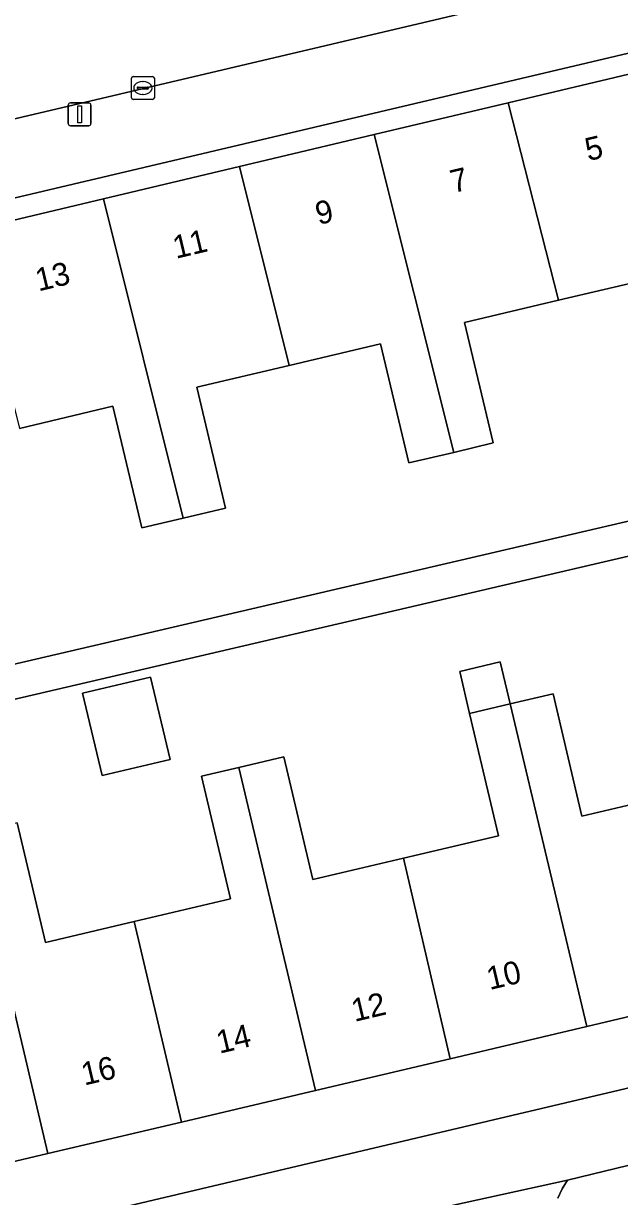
# Model space of a CAD drawing. Extents: x 158031 to 159244, y 380104 to 381214.
# Drawn here: x 158568.4 to 158594.4, y 380880.6 to 380931.8 of the extents above; entities that cross this region are included whole.
import ezdxf

# ---------------------------------------------------------------- set-up
doc = ezdxf.new("R2010")
doc.units = 0
for name, color, linetype in [('IMGEO_Erf', 7, 'Continuous'), ('IMGEO_Groenvoorziening', 7, 'Continuous'), ('IMGEO_Kolk', 7, 'Continuous'), ('IMGEO_Lichtmast', 7, 'Continuous'), ('IMGEO_Pand', 7, 'Continuous'), ('IMGEO_Pand_nummerreeks', 7, 'Continuous'), ('IMGEO_Voetpad_open', 7, 'Continuous')]:
    doc.layers.add(name, color=color, linetype=linetype)

msp = doc.modelspace()

# ---------------------------------------------------------------- linework, layer by layer
at = {"layer": 'IMGEO_Erf'}
for points in [[(158564.442, 380903.037), (158581.798, 380907.083), (158605.649, 380912.643), (158604.982, 380915.505), (158610.975, 380916.902), (158611.642, 380914.04), (158613.692, 380914.518), (158609.162, 380933.95), (158548.439, 380919.601)], [(158549.066, 380923.206), (158591.36, 380933.189)], [(158566.079, 380922.803), (158571.902, 380924.184), (158577.823, 380925.588), (158583.706, 380926.984), (158589.539, 380928.367), (158595.363, 380929.749)], [(158595.727, 380920.696), (158591.746, 380919.752), (158587.647, 380918.78), (158588.894, 380913.526), (158587.172, 380913.117), (158585.214, 380912.653), (158583.98, 380917.856), (158580.001, 380916.912), (158575.965, 380915.955), (158577.216, 380910.681), (158575.365, 380910.242), (158573.571, 380909.816), (158572.31, 380915.129), (158568.235, 380914.162)], [(158552.436, 380875.363), (158619.145, 380891.13), (158614.029, 380913.072), (158612.032, 380912.606), (158612.724, 380909.634), (158606.705, 380908.23), (158606.012, 380911.202), (158556.488, 380899.652)], [(158568.13, 380896.951), (158569.362, 380891.729), (158573.234, 380892.643), (158577.438, 380893.635), (158576.177, 380898.977), (158577.806, 380899.361), (158579.759, 380899.822), (158581.022, 380894.469), (158584.976, 380895.402), (158589.123, 380896.381), (158587.864, 380901.715), (158587.431, 380903.549), (158589.201, 380903.966), (158589.636, 380902.133), (158591.507, 380902.574), (158592.765, 380897.242), (158596.715, 380898.174)], [(158598.812, 380889.432), (158592.977, 380888.055), (158587.023, 380886.65), (158581.149, 380885.264), (158575.293, 380883.883), (158569.467, 380882.508), (158563.63, 380881.131)]]:
    msp.add_lwpolyline(points, dxfattribs=at)
msp.add_lwpolyline([(158570.989, 380902.603), (158573.952, 380903.302), (158574.799, 380899.713), (158571.837, 380899.013)], close=True, dxfattribs=at)
at = {"layer": 'IMGEO_Groenvoorziening'}
msp.add_lwpolyline([(158613.244, 380886.487), (158592.127, 380881.349), (158591.9, 380880.966), (158591.708, 380880.565)], dxfattribs=at)
at = {"layer": 'IMGEO_Kolk'}
for p, q in [((158573.114, 380928.593), (158573.114, 380929.445)), ((158573.189, 380929.519), (158574.041, 380929.519)), ((158574.115, 380929.445), (158574.115, 380928.593)), ((158573.373, 380929.013), (158573.373, 380929.025)), ((158573.811, 380928.976), (158573.413, 380928.976)), ((158573.416, 380929.062), (158573.814, 380929.062)), ((158573.602, 380929.299), (158573.627, 380929.299)), ((158573.857, 380929.025), (158573.857, 380929.013)), ((158574.041, 380928.519), (158573.189, 380928.519)), ((158573.625, 380928.739), (158573.6, 380928.739))]:
    msp.add_line(p, q, dxfattribs=at)
for points in [[(158573.114, 380928.593), (158573.114, 380929.445)], [(158573.189, 380929.519), (158574.041, 380929.519)], [(158574.115, 380929.445), (158574.115, 380928.593)], [(158574.041, 380928.519), (158573.189, 380928.519)]]:
    msp.add_lwpolyline(points, dxfattribs=at)
for centre, radius, start, end in [((158573.191, 380929.443), 0.0765, 91.552, 178.448), ((158573.191, 380929.443), 0.0765, 91.552, 178.448), ((158574.039, 380929.443), 0.0765, 1.552, 88.448), ((158574.039, 380929.443), 0.0765, 1.552, 88.448), ((158573.413, 380929.022), 0.0403, 85.8775, 175.7526), ((158573.41, 380929.012), 0.0366, 178.938, 274.7102), ((158573.814, 380929.019), 0.043, 264.8664, 352.4533), ((158573.818, 380929.024), 0.0386, 1.7309, 96.639), ((158573.191, 380928.595), 0.0765, 181.552, 268.448), ((158573.191, 380928.595), 0.0765, 181.552, 268.448), ((158574.039, 380928.595), 0.0765, 271.552, 358.448), ((158574.039, 380928.595), 0.0765, 271.552, 358.448)]:
    msp.add_arc(centre, radius, start, end, dxfattribs=at)
for centre, major_axis, ratio, start_param, end_param in [((158573.601, 380929.019), (-0.387, 0.002), 0.722429, 4.712389, 7.853982), ((158573.626, 380929.019), (-0.39, 0.002), 0.717154, 1.570796, 4.712389)]:
    msp.add_ellipse(centre, major_axis=major_axis, ratio=ratio, start_param=start_param, end_param=end_param, dxfattribs=at)
at = {"layer": 'IMGEO_Lichtmast'}
for p, q in [((158570.461, 380928.369), (158571.251, 380928.369)), ((158571.251, 380928.369), (158570.461, 380928.369)), ((158570.361, 380927.469), (158570.361, 380928.269)), ((158570.361, 380928.269), (158570.361, 380927.469)), ((158571.351, 380928.269), (158571.351, 380927.469)), ((158571.351, 380927.469), (158571.351, 380928.269)), ((158571.251, 380927.369), (158570.461, 380927.369)), ((158570.461, 380927.369), (158571.251, 380927.369))]:
    msp.add_line(p, q, dxfattribs=at)
msp.add_lwpolyline([(158570.781, 380928.244), (158570.931, 380928.244), (158570.931, 380927.494), (158570.781, 380927.494), (158570.781, 380928.244)], dxfattribs=at)
for centre, start, end in [((158570.461, 380928.269), 90, 180), ((158570.461, 380928.269), 90, 180), ((158571.251, 380928.269), 0, 90), ((158571.251, 380928.269), 360, 90), ((158570.461, 380927.469), 180, 270), ((158570.461, 380927.469), 180, 270), ((158571.251, 380927.469), 270, 0), ((158571.251, 380927.469), 270, 0)]:
    msp.add_arc(centre, 0.1, start, end, dxfattribs=at)
at = {"layer": 'IMGEO_Pand'}
for points in [[(158589.539, 380928.367), (158591.746, 380919.752), (158595.727, 380920.696), (158596.984, 380915.397), (158598.861, 380915.842), (158595.363, 380929.749)], [(158589.539, 380928.367), (158583.706, 380926.984), (158587.172, 380913.117), (158588.894, 380913.526), (158587.647, 380918.78), (158591.746, 380919.752)], [(158587.172, 380913.117), (158583.706, 380926.984), (158577.823, 380925.588), (158580.001, 380916.912), (158583.98, 380917.856), (158585.214, 380912.653)], [(158575.365, 380910.242), (158577.216, 380910.681), (158575.965, 380915.955), (158580.001, 380916.912), (158577.823, 380925.588), (158571.902, 380924.184)], [(158575.365, 380910.242), (158571.902, 380924.184), (158566.079, 380922.803), (158568.235, 380914.162), (158572.31, 380915.129), (158573.571, 380909.816)], [(158587.431, 380903.549), (158587.864, 380901.715), (158589.636, 380902.133), (158589.201, 380903.966)], [(158570.989, 380902.603), (158571.837, 380899.013), (158574.799, 380899.713), (158573.952, 380903.302)], [(158592.977, 380888.055), (158598.812, 380889.432), (158596.715, 380898.174), (158592.765, 380897.242), (158591.507, 380902.574), (158589.636, 380902.133)], [(158592.977, 380888.055), (158589.636, 380902.133), (158587.864, 380901.715), (158589.123, 380896.381), (158584.976, 380895.402), (158587.023, 380886.65)], [(158581.149, 380885.264), (158587.023, 380886.65), (158584.976, 380895.402), (158581.022, 380894.469), (158579.759, 380899.822), (158577.806, 380899.361)], [(158573.234, 380892.643), (158575.293, 380883.883), (158581.149, 380885.264), (158577.806, 380899.361), (158576.177, 380898.977), (158577.438, 380893.635)], [(158573.234, 380892.643), (158569.362, 380891.729), (158568.13, 380896.951), (158566.165, 380896.487), (158569.467, 380882.508), (158575.293, 380883.883)], [(158569.467, 380882.508), (158566.165, 380896.487), (158564.567, 380896.11), (158565.808, 380890.848), (158561.571, 380889.849), (158563.63, 380881.131)]]:
    msp.add_lwpolyline(points, close=True, dxfattribs=at)
at = {"layer": 'IMGEO_Voetpad_open'}
for points in [[(158609.162, 380933.95), (158609.563, 380934.018), (158608.766, 380937.423), (158603.962, 380936.282), (158596.203, 380934.44), (158591.36, 380933.189), (158549.066, 380923.206)], [(158547.585, 380923.329), (158548.439, 380919.601), (158609.162, 380933.95)], [(158556.488, 380899.652), (158606.012, 380911.202), (158612.032, 380912.606), (158614.029, 380913.072), (158613.692, 380914.518), (158611.642, 380914.04), (158605.649, 380912.643), (158581.798, 380907.083), (158564.442, 380903.037)], [(158617.961, 380884.242), (158618.212, 380883.713), (158617.324, 380887.48), (158619.862, 380888.097), (158619.145, 380891.13), (158552.436, 380875.363), (158551.015, 380875.027), (158551.634, 380872.501), (158551.754, 380872.016), (158575.76, 380877.756), (158592.127, 380881.349), (158613.244, 380886.487)], [(158591.708, 380880.565), (158591.9, 380880.966), (158592.127, 380881.349), (158575.76, 380877.756)]]:
    msp.add_lwpolyline(points, dxfattribs=at)

# ---------------------------------------------------------------- texts
at = {"layer": 'IMGEO_Pand_nummerreeks'}
for s, rotation, p in [('5', 13.3445, (158593.032, 380925.825)), ('7', 13.3445, (158587.152, 380924.43)), ('9', 13.3445, (158581.272, 380923.036)), ('11', 13.3445, (158575.056, 380921.561)), ('13', 13.3445, (158569.065, 380920.139)), ('10', 13.2753, (158588.74, 380889.645)), ('12', 13.2753, (158582.842, 380888.254)), ('14', 13.2753, (158576.954, 380886.865)), ('16', 13.2753, (158571.062, 380885.475))]:
    msp.add_text(s, height=1, rotation=rotation, dxfattribs=at).set_placement(p)

doc.saveas('drawing.dxf')
